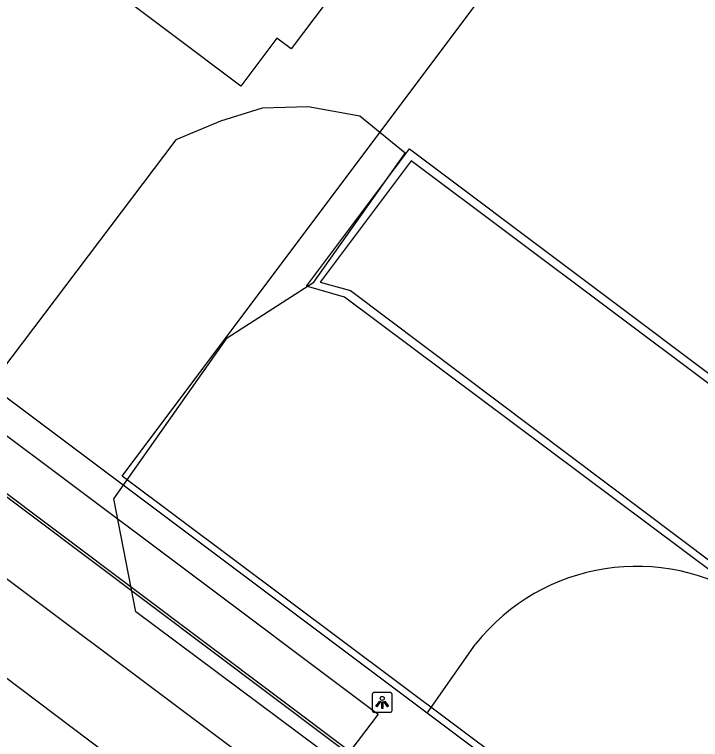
# Model space of a CAD drawing. Extents: x 159718 to 160783, y 383290 to 384030.
# Drawn here: x 160357.51 to 160392.02, y 383823.87 to 383860.36 of the extents above; entities that cross this region are included whole.
import ezdxf

# ---------------------------------------------------------------- set-up
doc = ezdxf.new("R2010")
doc.units = 0
for name, color, linetype in [('IMGEO_Hek', 7, 'Continuous'), ('IMGEO_Lichtpunt', 7, 'Continuous'), ('IMGEO_Lijnafwatering', 7, 'Continuous'), ('IMGEO_Muur', 7, 'Continuous'), ('IMGEO_Pand_overbouw', 7, 'Continuous'), ('IMGEO_Pand_vergunning_verleend', 7, 'Continuous'), ('IMGEO_Rijbaan_lokaal_gesloten', 7, 'Continuous'), ('IMGEO_Rijbaan_lokaal_open', 7, 'Continuous'), ('IMGEO_Voetpad_open', 7, 'Continuous')]:
    doc.layers.add(name, color=color, linetype=linetype)

msp = doc.modelspace()

# ---------------------------------------------------------------- linework, layer by layer
at = {"layer": 'IMGEO_Hek'}
msp.add_lwpolyline([(160355.475, 383833.178), (160413.288, 383789.833)], dxfattribs=at)
at = {"layer": 'IMGEO_Lichtpunt'}
for p, q in [((160375.507, 383826.144), (160375.507, 383825.337)), ((160375.507, 383826.144), (160375.507, 383825.337)), ((160376.409, 383826.239), (160375.601, 383826.239)), ((160376.409, 383826.239), (160375.601, 383826.239)), ((160376.503, 383825.337), (160376.503, 383826.144)), ((160376.503, 383825.337), (160376.503, 383826.144)), ((160375.601, 383825.243), (160376.409, 383825.243)), ((160375.601, 383825.243), (160376.409, 383825.243))]:
    msp.add_line(p, q, dxfattribs=at)
for points in [[(160375.881, 383825.808), (160375.92, 383825.78), (160375.732, 383825.518), (160375.694, 383825.545), (160375.881, 383825.808)], [(160375.983, 383825.76), (160376.03, 383825.76), (160376.03, 383825.438), (160375.983, 383825.438), (160375.983, 383825.76)], [(160376.093, 383825.78), (160376.131, 383825.807), (160376.318, 383825.545), (160376.279, 383825.517), (160376.093, 383825.78)]]:
    msp.add_lwpolyline(points, dxfattribs=at)
msp.add_circle((160376.006, 383825.942), 0.0994, dxfattribs=at)
for centre, start, end in [((160375.601, 383826.144), 90, 180), ((160375.601, 383826.144), 90, 180), ((160376.409, 383826.144), 0, 90), ((160376.409, 383826.144), 0, 90), ((160375.601, 383825.337), 180, 270), ((160375.601, 383825.337), 180, 270), ((160376.409, 383825.337), 270, 0), ((160376.409, 383825.337), 270, 360)]:
    msp.add_arc(centre, 0.0946, start, end, dxfattribs=at)
at = {"layer": 'IMGEO_Lijnafwatering'}
for points in [[(160361.296, 383832.926), (160346.184, 383844.283)], [(160376.408, 383821.57), (160361.296, 383832.926)]]:
    msp.add_lwpolyline(points, dxfattribs=at)
at = {"layer": 'IMGEO_Muur'}
for points in [[(160394.57, 383830.828), (160374.11, 383846.134), (160372.196, 383846.681), (160377.379, 383853.599), (160402.718, 383834.579), (160402.531, 383834.206)], [(160402.531, 383834.206), (160377.456, 383852.992), (160372.88, 383846.891), (160374.407, 383846.465), (160398.235, 383828.54)]]:
    msp.add_lwpolyline(points, dxfattribs=at)
at = {"layer": 'IMGEO_Pand_overbouw'}
msp.add_lwpolyline([(160422.396, 383781.748), (160424.644, 383785.027), (160435.644, 383800.72), (160421.957, 383811.035), (160417.644, 383805.284), (160410.519, 383795.343), (160406.702, 383798.133), (160363.609, 383830.299), (160362.515, 383835.989), (160368.202, 383844.085), (160372.562, 383846.894), (160377.154, 383853.385), (160374.874, 383855.245), (160372.287, 383855.712), (160369.97, 383855.655), (160367.879, 383854.988), (160365.627, 383854.055), (160356.799, 383842.375), (160350.082, 383847.451), (160346.94, 383843.293), (160349.913, 383841.045), (160343.905, 383833.097), (160327.03, 383845.851), (160322.711, 383834.557)], dxfattribs=at)
at = {"layer": 'IMGEO_Pand_vergunning_verleend'}
for points in [[(160341.826, 383880.768), (160355.349, 383898.702), (160371.412, 383886.557), (160382.86, 383873.798), (160371.421, 383858.628), (160370.711, 383859.164), (160368.893, 383856.753), (160357.85, 383865.08), (160359.649, 383867.466), (160353.249, 383872.292), (160351.49, 383869.959), (160346.463, 383873.75), (160348.155, 383875.995), (160341.826, 383880.768)], [(160362.934, 383837.123), (160385.245, 383866.918), (160402.874, 383853.705), (160400.876, 383851.024), (160415.528, 383840.103), (160431.302, 383824.497), (160412.798, 383799.786), (160362.934, 383837.123)]]:
    msp.add_lwpolyline(points, dxfattribs=at)
at = {"layer": 'IMGEO_Rijbaan_lokaal_gesloten'}
for points in [[(160374.384, 383823.264), (160337.912, 383850.658), (160337.243, 383851.161)], [(160351.783, 383830.991), (160362.943, 383822.569), (160399.392, 383795.277), (160411.204, 383786.414)]]:
    msp.add_lwpolyline(points, dxfattribs=at)
at = {"layer": 'IMGEO_Rijbaan_lokaal_open'}
for points in [[(160378.266, 383825.189), (160380.703, 383828.676)], [(160385.019, 383820.123), (160378.266, 383825.189)]]:
    msp.add_lwpolyline(points, dxfattribs=at)
msp.add_arc((160388.803, 383822.237), 10.347, 56.1247, 141.5178, dxfattribs=at)
at = {"layer": 'IMGEO_Voetpad_open'}
for points in [[(160335.792, 383852.249), (160337.177, 383854.098), (160365.392, 383832.971), (160375.798, 383825.142), (160374.384, 383823.264)], [(160378.266, 383825.189), (160342.038, 383852.383)]]:
    msp.add_lwpolyline(points, dxfattribs=at)

doc.saveas('drawing.dxf')
